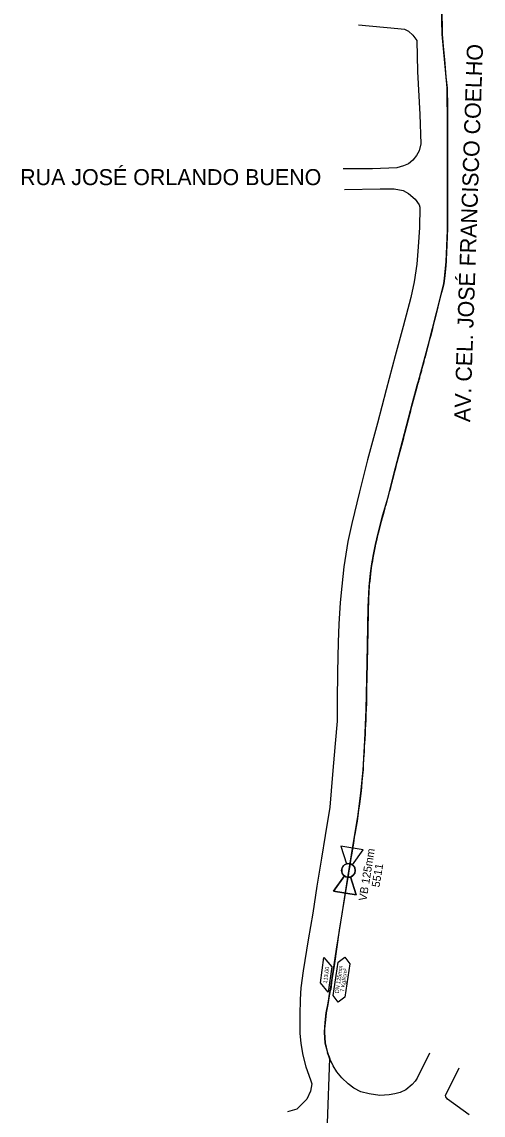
# Model space of a CAD drawing. Extents: x 325709 to 364434, y 7573432 to 7597073.
# Drawn here: x 363871 to 364043.7, y 7595070.7 to 7595480.5 of the extents above; entities that cross this region are included whole.
import ezdxf

# ---------------------------------------------------------------- set-up
doc = ezdxf.new("R2010")
doc.units = 0
for name, color, linetype in [('MEIO FIO', 7, 'Continuous'), ('SIMBOLO', 7, 'Continuous'), ('TEXTO', 7, 'Continuous'), ('TUBO_PEAD_GN_125', 7, 'Continuous'), ('VALVULA_PEAD_125', 7, 'Continuous'), ('VALVULA_PEAD_63', 7, 'Continuous')]:
    doc.layers.add(name, color=color, linetype=linetype)

# ---------------------------------------------------------------- blocks, each defined once
blk = doc.blocks.new('VALVULA_PEAD_DN_125')
at = {"layer": 'VALVULA_PEAD_125'}
for points in [[(-1.14, 0.57), (-4.25, 2.13), (-4.25, -2.13), (-1.14, -0.57)], [(-1.14, -0.57), (-4.25, -2.13), (-4.25, 2.13), (-1.14, 0.57)], [(1.14, -0.57), (4.25, -2.13), (4.25, 2.13), (1.14, 0.57)], [(1.14, -0.57), (4.25, -2.13), (4.25, 2.13), (1.14, 0.57)]]:
    blk.add_lwpolyline(points, dxfattribs=at)
blk.add_circle((0, 0), 1.28, dxfattribs=at)
for start, end in [(90, 270), (153.4349, 206.5651), (270, 90), (0, 26.5651), (333.4349, 0)]:
    blk.add_arc((0, 0), 1.28, start, end, dxfattribs=at)

msp = doc.modelspace()

# ---------------------------------------------------------------- linework, layer by layer
at = {"layer": 'MEIO FIO'}
for points in [[(364023.63, 7595093.91), (364019.05, 7595084.56), (364018.25, 7595083.45), (364017.15, 7595082.2), (364014.73, 7595080.15), (364012.66, 7595079.16), (364010.66, 7595078.67), (364008.51, 7595078.39), (364005.06, 7595078.08), (364001, 7595078.76), (363997.9, 7595079.45), (363995.36, 7595080.84), (363993.16, 7595082.4), (363990.86, 7595084.71), (363989.01, 7595086.97), (363987.57, 7595089.21), (363986.26, 7595092.02), (363985.53, 7595094.14), (363984.62, 7595097.69), (363984.33, 7595101.8), (363984.57, 7595105.43), (363985.01, 7595109.11), (363985.71, 7595112.75), (363986.3, 7595116.85), (363986.64, 7595117.98), (363987.37, 7595122.9), (363988.77, 7595132.9), (363991.13, 7595146.9), (363992.99, 7595159.04), (363995.17, 7595172.91), (363996.77, 7595182.52), (363997.92, 7595191.39), (363998.76, 7595200), (363999.39, 7595211.11), (363999.96, 7595222.74), (364000.17, 7595234.22), (364000.45, 7595246.83), (364000.72, 7595261.11), (364001.01, 7595268.76), (364001.58, 7595273.9), (364002.06, 7595277.39), (364002.7, 7595280.89), (364003.43, 7595284.67), (364004.46, 7595288.85), (364005.97, 7595294.86), (364008, 7595301.98), (364010.93, 7595313.39), (364013.56, 7595323.32), (364017.35, 7595337.78), (364019.2, 7595344.67), (364019.57, 7595345.9), (364023.24, 7595359.73), (364026.28, 7595371.52), (364028.97, 7595382.42), (364029.24, 7595384.47), (364029.93, 7595390.73), (364030.35, 7595402.26), (364030.39, 7595416), (364030.43, 7595425.96), (364030.4, 7595441.39), (364030.22, 7595455.76), (364028.38, 7595475.93), (364028.03, 7595491.29)], [(363997.11, 7595479.43), (364011.75, 7595478.09), (364014.28, 7595477.75), (364015.78, 7595477.01), (364017.38, 7595475.6), (364018.88, 7595473.6), (364019.22, 7595461.92), (364020.04, 7595445.76), (364020.36, 7595434.85), (364019.8, 7595432.14), (364018.83, 7595430.47), (364017.4, 7595428.68), (364015.74, 7595427.29), (364013.87, 7595426.53), (364011.41, 7595425.87), (364002.26, 7595425.38), (363991.29, 7595425.45)], [(363991.81, 7595417.65), (364005.24, 7595417.97), (364010.41, 7595417.91), (364013.83, 7595417.33), (364015.73, 7595416.16), (364018.26, 7595414.02), (364019.83, 7595411.94), (364020.05, 7595411.13), (364019.85, 7595403.41), (364019.41, 7595396.18), (364018.93, 7595389.65), (364017.95, 7595383.04), (364016.65, 7595377.17), (364013.82, 7595366.31), (364010.85, 7595355.34), (364007.39, 7595342.54), (364004.15, 7595330.15), (364000.47, 7595316.37), (363997.39, 7595304.35), (363994.55, 7595292.49), (363993.09, 7595285.77), (363991.6, 7595276.27), (363990.81, 7595268.99), (363990.14, 7595262.84), (363989.71, 7595254.82), (363989.46, 7595248.01), (363989.23, 7595236.74), (363989.09, 7595226.15), (363989.05, 7595218.44), (363988.31, 7595210.09), (363987.35, 7595198.37), (363986.28, 7595186.17), (363984.57, 7595175.5), (363983.17, 7595167.1), (363981.51, 7595156.56), (363979.93, 7595146.4), (363978.19, 7595136.4), (363976.37, 7595124.8), (363975.48, 7595118.4), (363975.17, 7595114.09), (363975.07, 7595108.27), (363975.11, 7595101.48), (363975.46, 7595097.54), (363976.2, 7595093.19), (363977.4, 7595088.81), (363979.06, 7595083.98), (363979.56, 7595082.47), (363979.03, 7595079.73), (363977.73, 7595076.73), (363973.99, 7595072.98), (363970.43, 7595071.91)], [(364038.48, 7595070.88), (364030.38, 7595076.73), (364029.71, 7595077.62), (364029.69, 7595078.14), (364034.75, 7595088.42)]]:
    msp.add_lwpolyline(points, dxfattribs=at)
at = {"layer": 'SIMBOLO'}
for points in [[(363987.03, 7595126.34), (363985.71, 7595116.82), (363982.78, 7595120.26), (363984.09, 7595129.78)], [(363987.6, 7595115.6), (363989.43, 7595128.09), (363991.91, 7595129.94), (363991.91, 7595129.94), (363993.76, 7595127.46), (363991.93, 7595114.97), (363989.45, 7595113.12), (363989.45, 7595113.12)]]:
    msp.add_lwpolyline(points, close=True, dxfattribs=at)
at = {"layer": 'TUBO_PEAD_GN_125'}
for points in [[(364028.18, 7595485.75), (364028.37, 7595479.11), (364028.39, 7595475.89), (364028.81, 7595471.24), (364029.23, 7595466.48), (364029.83, 7595459.91), (364030.23, 7595455.71), (364030.36, 7595448.63), (364030.42, 7595441.38), (364030.4, 7595435.87), (364030.44, 7595427.7), (364030.44, 7595421.33), (364030.42, 7595413.66), (364030.37, 7595406.32), (364030.35, 7595403.51), (364030.36, 7595402.27), (364030.34, 7595401.97), (364030.32, 7595401.37), (364030.28, 7595399.99), (364030.15, 7595396.93), (364030.04, 7595394.12), (364029.93, 7595391.34), (364029.92, 7595390.74), (364029.73, 7595389.17), (364029.49, 7595386.63), (364029.22, 7595384.37), (364028.97, 7595382.42), (364028.59, 7595380.85), (364027.93, 7595378.19), (364027.21, 7595375.29), (364026.53, 7595372.56), (364025.9, 7595370.08), (364025.21, 7595367.38), (364024.47, 7595364.51), (364023.97, 7595362.56), (364023.46, 7595360.59), (364023.15, 7595359.38), (364022.81, 7595358.09), (364022.52, 7595357), (364022.26, 7595356.04), (364021.97, 7595354.96), (364021.71, 7595353.96), (364021.36, 7595352.64), (364021.06, 7595351.48), (364020.93, 7595351.03), (364020.83, 7595350.62), (364020.7, 7595350.16), (364020.6, 7595349.75), (364020.48, 7595349.3), (364020.37, 7595348.9), (364020.28, 7595348.56), (364020.18, 7595348.2), (364020.07, 7595347.79), (364019.96, 7595347.35), (364019.86, 7595346.98), (364019.74, 7595346.53), (364019.66, 7595346.23), (364019.59, 7595345.98), (364019.53, 7595345.76), (364019.48, 7595345.59), (364019.43, 7595345.44), (364019.4, 7595345.35), (364019.38, 7595345.25), (364019.34, 7595345.14), (364019.17, 7595344.58), (364019.13, 7595344.44), (364019.09, 7595344.27), (364018.92, 7595343.65), (364016.6, 7595334.94)], [(364016.6, 7595334.94), (364016.55, 7595334.7), (364016.5, 7595334.52), (364016.42, 7595334.24), (364016.36, 7595333.98), (364016.28, 7595333.69), (364016.2, 7595333.4), (364016.13, 7595333.11), (364016.06, 7595332.84), (364015.99, 7595332.57), (364015.91, 7595332.29), (364015.82, 7595331.95), (364015.79, 7595331.83), (364015.76, 7595331.73), (364015.73, 7595331.61), (364015.7, 7595331.49), (364015.67, 7595331.37), (364015.65, 7595331.27), (364015.62, 7595331.17), (364015.59, 7595331.05), (364015.56, 7595330.95), (364015.53, 7595330.84), (364015.5, 7595330.71), (364015.47, 7595330.6), (364015.44, 7595330.49), (364015.4, 7595330.34), (364015.39, 7595330.32), (364015.39, 7595330.3), (364015.38, 7595330.28), (364015.38, 7595330.26), (364015.37, 7595330.23), (364015.36, 7595330.2), (364015.36, 7595330.18), (364015.35, 7595330.15), (364015.34, 7595330.12), (364015.34, 7595330.1), (364015.33, 7595330.07), (364015.32, 7595330.05), (364015.31, 7595330.02), (364015.31, 7595329.99), (364015.3, 7595329.96), (364015.29, 7595329.92), (364015.28, 7595329.9), (364015.28, 7595329.87), (364015.27, 7595329.85), (364015.26, 7595329.82), (364015.26, 7595329.81), (364015.26, 7595329.8), (364015.26, 7595329.79), (364015.25, 7595329.79), (364015.25, 7595329.78), (364015.25, 7595329.77), (364015.24, 7595329.74), (364015.24, 7595329.71), (364015.23, 7595329.68), (364015.22, 7595329.65), (364015.21, 7595329.63), (364015.21, 7595329.6), (364015.2, 7595329.57), (364015.19, 7595329.55), (364015.19, 7595329.52), (364015.18, 7595329.5), (364015.18, 7595329.49), (364015.17, 7595329.48), (364015.17, 7595329.47), (364015.17, 7595329.47), (364015.17, 7595329.46), (364015.17, 7595329.45), (364015.16, 7595329.44), (364015.16, 7595329.44), (364015.16, 7595329.43), (364015.16, 7595329.43), (364015.16, 7595329.43), (364015.16, 7595329.42), (364015.16, 7595329.42), (364015.16, 7595329.42), (364015.16, 7595329.42), (364015.16, 7595329.42), (364015.16, 7595329.42), (364015.16, 7595329.41), (364015.16, 7595329.41), (364015.16, 7595329.41), (364015.16, 7595329.41), (364015.15, 7595329.41), (364015.15, 7595329.4)], [(364015.15, 7595329.4), (364015.15, 7595329.38), (364015.11, 7595329.25), (364015.08, 7595329.12), (364015.03, 7595328.95), (364015, 7595328.81), (364014.96, 7595328.67), (364014.92, 7595328.51), (364014.9, 7595328.45), (364014.87, 7595328.31), (364014.83, 7595328.18), (364014.79, 7595328.03), (364014.76, 7595327.89), (364014.72, 7595327.75), (364014.69, 7595327.62), (364014.65, 7595327.49), (364014.64, 7595327.44), (364014.62, 7595327.39), (364014.61, 7595327.33), (364014.6, 7595327.28), (364014.58, 7595327.23), (364014.57, 7595327.17), (364014.55, 7595327.12), (364014.54, 7595327.06), (364014.53, 7595327.01), (364014.51, 7595326.96), (364014.5, 7595326.91), (364014.48, 7595326.85), (364014.47, 7595326.81), (364014.46, 7595326.76), (364014.44, 7595326.7), (364014.43, 7595326.65), (364014.38, 7595326.46), (364014.34, 7595326.31), (364014.3, 7595326.17), (364014.27, 7595326.04), (364014.23, 7595325.88), (364014.18, 7595325.71), (364014.14, 7595325.56), (364014.11, 7595325.42), (364014.07, 7595325.26), (364014.03, 7595325.11), (364013.98, 7595324.95), (364013.96, 7595324.85), (364013.94, 7595324.76), (364013.91, 7595324.67), (364013.89, 7595324.59), (364013.87, 7595324.51), (364011.08, 7595313.95), (364011.03, 7595313.79), (364010.99, 7595313.62), (364010.95, 7595313.46), (364010.9, 7595313.29), (364010.87, 7595313.15), (364010.82, 7595312.98), (364010.78, 7595312.82), (364010.74, 7595312.66), (364010.7, 7595312.51), (364010.66, 7595312.35), (364010.63, 7595312.21), (364010.6, 7595312.1), (364010.56, 7595311.96), (364010.52, 7595311.79), (364010.48, 7595311.66), (364010.45, 7595311.51), (364010.4, 7595311.34), (364010.36, 7595311.18), (364010.32, 7595311.03), (364010.28, 7595310.87), (364010.25, 7595310.75), (364010.22, 7595310.64), (364010.18, 7595310.49), (364010.15, 7595310.37), (364010.12, 7595310.24), (364010.07, 7595310.04), (364010.04, 7595309.92), (364010, 7595309.77), (364009.96, 7595309.62), (364009.92, 7595309.46), (364009.87, 7595309.28), (364009.84, 7595309.15), (364009.8, 7595308.99), (364009.76, 7595308.85), (364009.73, 7595308.73), (364009.69, 7595308.57), (364009.65, 7595308.43), (364009.62, 7595308.29), (364009.58, 7595308.14), (364009.55, 7595308.01), (364009.5, 7595307.84), (364009.47, 7595307.71), (364009.43, 7595307.57), (364009.38, 7595307.36), (364009.34, 7595307.21), (364009.3, 7595307.06), (364009.27, 7595306.92)], [(364009.11, 7595306.33), (364009, 7595305.89), (364008.88, 7595305.44), (364008.75, 7595304.91), (364008.61, 7595304.38), (364008.47, 7595303.82), (364008.33, 7595303.28), (364008.21, 7595302.81), (364008.08, 7595302.3), (364007.96, 7595301.84), (364007.83, 7595301.4), (364007.69, 7595300.9), (364007.54, 7595300.39), (364007.39, 7595299.84), (364007.26, 7595299.37), (364007.11, 7595298.87), (364006.97, 7595298.38), (364006.38, 7595296.27), (364005.91, 7595294.66), (364005.55, 7595293.23), (364005.22, 7595291.88), (364004.78, 7595290.19), (364004.46, 7595288.84), (364004.1, 7595287.36), (364003.77, 7595286.09), (364003.46, 7595284.78), (364003.18, 7595283.37), (364002.92, 7595282.07), (364002.69, 7595280.87), (364002.47, 7595279.66), (364002.25, 7595278.44), (364002.05, 7595277.36), (364001.86, 7595275.91), (364001.69, 7595274.7), (364001.54, 7595273.49), (364001.39, 7595272.19), (364001.25, 7595270.9), (364001.11, 7595269.65), (364001.01, 7595268.76), (364000.96, 7595267.39), (364000.91, 7595266.06), (364000.87, 7595265.02), (364000.82, 7595263.86), (364000.77, 7595262.49), (364000.72, 7595261.14), (364000.69, 7595259.87), (364000.68, 7595258.84), (364000.66, 7595257.67), (364000.63, 7595256.51), (364000.61, 7595255.28), (364000.58, 7595253.9), (364000.56, 7595252.61), (364000.53, 7595251.48), (364000.5, 7595249.46), (364000.49, 7595249), (364000.48, 7595248.54), (364000.48, 7595247.99), (364000.46, 7595247.56), (364000.45, 7595247.05), (364000.45, 7595246.6), (364000.44, 7595246.12), (364000.43, 7595245.69), (364000.41, 7595245.09), (364000.41, 7595244.76), (364000.39, 7595244.29), (364000.38, 7595243.83), (364000.38, 7595243.41), (364000.37, 7595242.93), (364000.36, 7595242.5), (364000.34, 7595241.96), (364000.33, 7595241.44), (364000.32, 7595241.01), (364000.31, 7595240.57), (364000.3, 7595240.16), (364000.29, 7595239.7), (364000.29, 7595239.36), (364000.28, 7595238.88), (364000.26, 7595238.35), (364000.26, 7595237.85), (364000.25, 7595237.5)], [(364009.18, 7595306.59), (364009.18, 7595306.59), (364009.18, 7595306.59), (364009.18, 7595306.59), (364009.18, 7595306.59), (364009.18, 7595306.59), (364009.18, 7595306.59), (364009.18, 7595306.58), (364009.18, 7595306.58), (364009.18, 7595306.58), (364009.18, 7595306.58), (364009.18, 7595306.58), (364009.18, 7595306.58), (364009.18, 7595306.58), (364009.18, 7595306.58), (364009.18, 7595306.58), (364009.18, 7595306.57), (364009.18, 7595306.57), (364009.18, 7595306.57), (364009.18, 7595306.57), (364009.17, 7595306.56), (364009.17, 7595306.56), (364009.17, 7595306.56), (364009.17, 7595306.56), (364009.17, 7595306.55), (364009.17, 7595306.55), (364009.17, 7595306.55), (364009.17, 7595306.55), (364009.17, 7595306.54), (364009.17, 7595306.54), (364009.17, 7595306.54), (364009.17, 7595306.54), (364009.17, 7595306.54), (364009.17, 7595306.53), (364009.17, 7595306.53), (364009.17, 7595306.53), (364009.17, 7595306.53), (364009.16, 7595306.52), (364009.16, 7595306.52), (364009.16, 7595306.52), (364009.16, 7595306.52), (364009.16, 7595306.51), (364009.16, 7595306.51), (364009.16, 7595306.51), (364009.16, 7595306.51), (364009.16, 7595306.5), (364009.16, 7595306.5), (364009.16, 7595306.5), (364009.16, 7595306.5), (364009.16, 7595306.5), (364009.16, 7595306.49), (364009.16, 7595306.49), (364009.16, 7595306.49), (364009.15, 7595306.49), (364009.15, 7595306.48), (364009.15, 7595306.48), (364009.15, 7595306.48), (364009.15, 7595306.48), (364009.15, 7595306.47), (364009.15, 7595306.47), (364009.15, 7595306.47), (364009.15, 7595306.47), (364009.15, 7595306.46), (364009.15, 7595306.46), (364009.15, 7595306.45), (364009.14, 7595306.44), (364009.14, 7595306.43), (364009.14, 7595306.42), (364009.14, 7595306.41), (364009.13, 7595306.4), (364009.13, 7595306.4), (364009.13, 7595306.39), (364009.13, 7595306.38), (364009.12, 7595306.37), (364009.12, 7595306.35), (364009.12, 7595306.34), (364009.12, 7595306.33)], [(364009.27, 7595306.92), (364009.27, 7595306.92), (364009.27, 7595306.92), (364009.27, 7595306.92), (364009.26, 7595306.91), (364009.26, 7595306.89), (364009.26, 7595306.88), (364009.25, 7595306.87), (364009.25, 7595306.86), (364009.25, 7595306.85), (364009.25, 7595306.84), (364009.24, 7595306.84), (364009.24, 7595306.83), (364009.24, 7595306.82), (364009.24, 7595306.81), (364009.24, 7595306.8), (364009.23, 7595306.8), (364009.23, 7595306.79), (364009.23, 7595306.78), (364009.23, 7595306.77), (364009.22, 7595306.76), (364009.22, 7595306.75), (364009.22, 7595306.74), (364009.22, 7595306.74), (364009.22, 7595306.74), (364009.22, 7595306.73), (364009.22, 7595306.73), (364009.22, 7595306.72), (364009.22, 7595306.72), (364009.21, 7595306.72), (364009.21, 7595306.71), (364009.21, 7595306.71), (364009.21, 7595306.71), (364009.21, 7595306.7), (364009.21, 7595306.7), (364009.21, 7595306.69), (364009.21, 7595306.69), (364009.21, 7595306.69), (364009.21, 7595306.68), (364009.2, 7595306.68), (364009.2, 7595306.68), (364009.2, 7595306.67), (364009.2, 7595306.67), (364009.2, 7595306.67), (364009.2, 7595306.67), (364009.2, 7595306.66), (364009.2, 7595306.66), (364009.2, 7595306.65), (364009.2, 7595306.65), (364009.2, 7595306.65), (364009.19, 7595306.64), (364009.19, 7595306.64), (364009.19, 7595306.63), (364009.19, 7595306.63), (364009.19, 7595306.63), (364009.19, 7595306.63), (364009.19, 7595306.63), (364009.19, 7595306.62), (364009.19, 7595306.62), (364009.19, 7595306.62), (364009.19, 7595306.62), (364009.19, 7595306.61), (364009.19, 7595306.61), (364009.19, 7595306.61), (364009.19, 7595306.61), (364009.18, 7595306.6), (364009.18, 7595306.6), (364009.18, 7595306.6), (364009.18, 7595306.6), (364009.18, 7595306.59), (364009.18, 7595306.59), (364009.18, 7595306.59), (364009.18, 7595306.59)], [(364000.24, 7595237.49), (364000.21, 7595235.56), (364000.16, 7595233.61), (364000.12, 7595231.7), (364000.09, 7595229.43), (364000.05, 7595227.28), (364000.01, 7595225.13), (363999.97, 7595223.05), (363999.86, 7595220.93), (363999.76, 7595218.76), (363999.69, 7595217.07), (363999.58, 7595215.28), (363999.51, 7595213.65), (363999.42, 7595211.78), (363999.33, 7595210.14), (363999.25, 7595208.87), (363999.13, 7595206.85), (363999.07, 7595205.79), (363999, 7595204.07), (363998.87, 7595202.13), (363998.77, 7595200.1), (363998.68, 7595199.29), (363998.57, 7595198.08), (363998.35, 7595195.83), (363998.13, 7595193.5), (363997.91, 7595191.29), (363997.64, 7595189.26), (363997.4, 7595187.31), (363997.12, 7595185.12), (363996.82, 7595182.92), (363996.51, 7595180.9), (363996.17, 7595178.97), (363995.8, 7595176.65), (363995.5, 7595174.9), (363995.14, 7595172.7), (363994.78, 7595170.42), (363994.46, 7595168.33), (363994.11, 7595166.25), (363993.81, 7595164.2), (363993.49, 7595162.24), (363993.21, 7595160.48), (363992.88, 7595158.44), (363989.86, 7595140), (363988.02, 7595127.53), (363987.13, 7595121.49), (363986.68, 7595117.95), (363986.32, 7595116.89), (363986.27, 7595116.67), (363986.06, 7595115.39), (363985.62, 7595112.19), (363984.97, 7595109.12), (363984.68, 7595106.42), (363984.39, 7595103.02), (363984.32, 7595101.73), (363984.6, 7595097.84), (363985.51, 7595094.13), (363986.27, 7595091.93), (363985.51, 7595094.13), (363985.51, 7595094.13), (363985.51, 7595094.13), (363985.51, 7595094.13), (363985.51, 7595094.13), (363985.51, 7595094.13), (363985.51, 7595094.13), (363985.51, 7595094.13), (363985.51, 7595094.13), (363985.51, 7595094.13)], [(363986.26, 7595091.94), (363985.29, 7595067.67), (363991.35, 7595067.27)]]:
    msp.add_lwpolyline(points, dxfattribs=at)

# ---------------------------------------------------------------- block references
at = {"layer": 'VALVULA_PEAD_63', "xscale": 1.9999999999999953, "yscale": 1.9999999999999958, "rotation": 80.74079034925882}
msp.add_blockref('VALVULA_PEAD_DN_125', (363993.3, 7595162.44), dxfattribs=at)

# ---------------------------------------------------------------- texts
for s, p in [('VB 125mm', (364000.02, 7595150.84)), ('5511', (364004.91, 7595155.98))]:
    msp.add_text(s, height=3, rotation=80.7408).set_placement(p)
at = {"layer": 'TEXTO'}
for s, height, rotation, p in [('AV. CEL. JOSÉ FRANCISCO COELHO', 6, 88.0392, (364038.87, 7595330.43)), ('113,00', 1.5, 82.1113, (363985.25, 7595119.98)), ('DN 125mm', 1.5, 81.6717, (363989.66, 7595116.32)), ('7 Kgf/cm²', 1.5, 81.6717, (363991.67, 7595116.83))]:
    msp.add_text(s, height=height, rotation=rotation, dxfattribs=at).set_placement(p)
msp.add_text('RUA JOSÉ ORLANDO BUENO', height=6, dxfattribs=at).set_placement((363870.35, 7595419.33))

doc.saveas('drawing.dxf')
